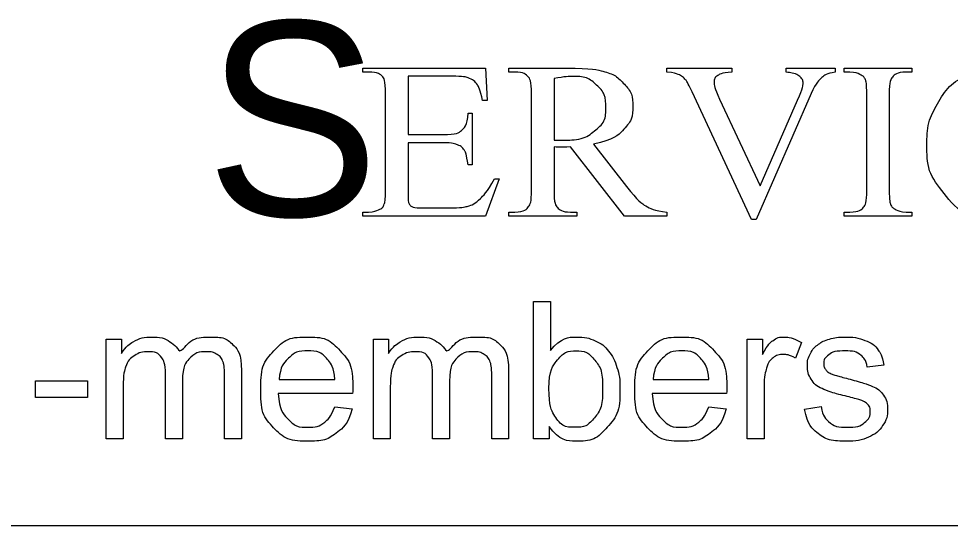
# Model space of a CAD drawing. Extents: x -9.1 to 34, y -3.1 to 22.
# Drawn here: x 4.523 to 5.471, y 3.071 to 3.587 of the extents above; entities that cross this region are included whole.
import ezdxf

# ---------------------------------------------------------------- set-up
doc = ezdxf.new("R2010")
doc.units = 0
doc.layers.add('SH_Data', color=7, linetype='Continuous')

msp = doc.modelspace()

# ---------------------------------------------------------------- linework, layer by layer
at = {"layer": 'SH_Data'}
msp.add_line((3.18606, 3.07104), (8.38606, 3.07104), dxfattribs=at)
for points in [[(4.87909, 3.53256), (4.87337, 3.53256), (4.87337, 3.53662), (4.99808, 3.53662), (4.99979, 3.50352), (4.99517, 3.50352)], [(5.0279, 3.53256), (5.02186, 3.53256), (5.02186, 3.53662), (5.0807, 3.53662)], [(5.18266, 3.53256), (5.18266, 3.53662), (5.24867, 3.53662), (5.24867, 3.53256)], [(5.30396, 3.53256), (5.30396, 3.53662), (5.35366, 3.53662)], [(5.35366, 3.53662), (5.35366, 3.53256)], [(5.36854, 3.53256), (5.36282, 3.53256), (5.36282, 3.53662), (5.43191, 3.53662), (5.43191, 3.53256), (5.42611, 3.53256)], [(4.91934, 3.52838), (4.91934, 3.46893), (4.95488, 3.46893)], [(4.96376, 3.52838), (4.91934, 3.52838)], [(5.06783, 3.52604), (5.06783, 3.4634)], [(4.89649, 3.41269), (4.89649, 3.51041)], [(5.04497, 3.41269), (5.04497, 3.50992)], [(5.32945, 3.51081), (5.27326, 3.38254), (5.26883, 3.38254), (5.2083, 3.51248)], [(5.38594, 3.41269), (5.38594, 3.50992)], [(5.4088, 3.50992), (5.4088, 3.41269)], [(5.23626, 3.50512), (5.27742, 3.41678), (5.31553, 3.50401)], [(4.98037, 3.49084), (4.98473, 3.49084), (4.98473, 3.43829), (4.98037, 3.43829)], [(4.95488, 3.46069), (4.91934, 3.46069), (4.91934, 3.4111)], [(5.10802, 3.45928), (5.14154, 3.41618)], [(5.06783, 3.45638), (5.06783, 3.41269)], [(5.18269, 3.38599), (5.13945, 3.38599), (5.08462, 3.45638)], [(5.00719, 3.42377), (5.01195, 3.42377), (4.99799, 3.38599), (4.87337, 3.38599), (4.87337, 3.39005), (4.87909, 3.39005)], [(4.93271, 3.39423), (4.96016, 3.39423)], [(5.08466, 3.39005), (5.09095, 3.39005), (5.09095, 3.38599), (5.02186, 3.38599), (5.02186, 3.39005), (5.0279, 3.39005)], [(5.18269, 3.39005), (5.18269, 3.38599)], [(5.43191, 3.39005), (5.43191, 3.38599), (5.36282, 3.38599), (5.36282, 3.39005), (5.36854, 3.39005)], [(5.42611, 3.39005), (5.43191, 3.39005)], [(5.06285, 3.15905), (5.04695, 3.15905), (5.04695, 3.29905), (5.06413, 3.29905), (5.06413, 3.24916)], [(4.61242, 3.15905), (4.61242, 3.26053), (4.62778, 3.26053), (4.62778, 3.24621)], [(4.8841, 3.15905), (4.8841, 3.26053), (4.89946, 3.26053), (4.89946, 3.24621)], [(5.26431, 3.15905), (5.26431, 3.26053), (5.27978, 3.26053), (5.27978, 3.24515)], [(5.31937, 3.25728), (5.31335, 3.24137)], [(5.40324, 3.23428), (5.38638, 3.23204)], [(4.68989, 3.21795), (4.68989, 3.15905), (4.67271, 3.15905), (4.67271, 3.22492)], [(4.74996, 3.22867), (4.74996, 3.15905), (4.73278, 3.15905), (4.73278, 3.22291)], [(4.96156, 3.21795), (4.96156, 3.15905), (4.94438, 3.15905), (4.94438, 3.22492)], [(5.02164, 3.22867), (5.02164, 3.15905), (5.00446, 3.15905), (5.00446, 3.22291)], [(4.54052, 3.20109), (4.54052, 3.21838), (4.59344, 3.21838), (4.59344, 3.20109), (4.54052, 3.20109)], [(4.78829, 3.21945), (4.84495, 3.21945)], [(5.1687, 3.21945), (5.22536, 3.21945)], [(4.6296, 3.21165), (4.6296, 3.15905), (4.61242, 3.15905)], [(4.863, 3.20536), (4.78733, 3.20536)], [(4.90128, 3.21165), (4.90128, 3.15905), (4.8841, 3.15905)], [(5.24341, 3.20536), (5.16774, 3.20536)], [(5.28149, 3.21218), (5.28149, 3.15905), (5.26431, 3.15905)], [(4.84476, 3.19181), (4.86252, 3.18957)], [(5.22517, 3.19181), (5.24293, 3.18957)], [(5.32268, 3.18936), (5.33965, 3.19202)], [(5.06285, 3.17175), (5.06285, 3.15905)]]:
    msp.add_lwpolyline(points, dxfattribs=at)
for points in [[(5.0807, 3.53662), (5.10643, 3.53662), (5.11864, 3.53312), (5.13085, 3.52962), (5.13937, 3.52023), (5.14788, 3.51084), (5.14788, 3.49784), (5.14788, 3.48395), (5.13816, 3.47372), (5.12843, 3.4635), (5.10802, 3.45928)], [(5.59256, 3.42131), (5.58041, 3.4012), (5.56421, 3.39187), (5.548, 3.38254), (5.52573, 3.38254), (5.48558, 3.38254), (5.46355, 3.41031), (5.44711, 3.43098), (5.44711, 3.45897), (5.44711, 3.48152), (5.45794, 3.50041), (5.46878, 3.51929), (5.48777, 3.52968), (5.50676, 3.54007), (5.52926, 3.54007), (5.54676, 3.54007), (5.56379, 3.53205), (5.56879, 3.52961), (5.57093, 3.52961), (5.57414, 3.52961), (5.57653, 3.53172), (5.57962, 3.53472), (5.58093, 3.54007)], [(4.89649, 3.51041), (4.89649, 3.52477), (4.89339, 3.52811), (4.8891, 3.53256), (4.87909, 3.53256)], [(4.99517, 3.50352), (4.99266, 3.51544), (4.98962, 3.5199), (4.98657, 3.52436), (4.9806, 3.5267), (4.97582, 3.52838), (4.96376, 3.52838)], [(5.04497, 3.50992), (5.04497, 3.52419), (5.04165, 3.52765), (5.03703, 3.53256), (5.0279, 3.53256)], [(5.06783, 3.4634), (5.07007, 3.4634), (5.07172, 3.46334), (5.07337, 3.46328), (5.07443, 3.46328), (5.09731, 3.46328), (5.10892, 3.47261), (5.12054, 3.48194), (5.12054, 3.49637), (5.12054, 3.51047), (5.11116, 3.5193), (5.10179, 3.52813), (5.08634, 3.52813), (5.0795, 3.52813), (5.06783, 3.52604)], [(5.2083, 3.51248), (5.20365, 3.52246), (5.20174, 3.52468), (5.19876, 3.52812), (5.1944, 3.53006), (5.19005, 3.53201), (5.18266, 3.53256)], [(5.24867, 3.53256), (5.23746, 3.53156), (5.23412, 3.529), (5.23078, 3.52645), (5.23078, 3.52245), (5.23078, 3.51689), (5.23626, 3.50512)], [(5.31553, 3.50401), (5.32113, 3.51689), (5.32113, 3.52189), (5.32113, 3.52512), (5.31768, 3.52806), (5.31422, 3.53101), (5.30599, 3.53223), (5.30539, 3.53234), (5.30396, 3.53256)], [(5.35366, 3.53256), (5.34508, 3.53112), (5.34066, 3.52746), (5.33434, 3.52202), (5.32945, 3.51081)], [(5.38594, 3.50992), (5.38594, 3.5214), (5.38439, 3.52509), (5.3832, 3.52788), (5.37951, 3.52988), (5.37426, 3.53256), (5.36854, 3.53256)], [(5.42611, 3.53256), (5.41626, 3.53256), (5.41176, 3.52709), (5.4088, 3.52352), (5.4088, 3.50992)], [(4.95488, 3.46893), (4.96876, 3.46893), (4.97343, 3.47283), (4.97966, 3.47794), (4.98037, 3.49084)], [(4.98037, 3.43829), (4.9787, 3.44927), (4.97702, 3.45237), (4.97487, 3.45625), (4.96996, 3.45847), (4.96505, 3.46069), (4.95488, 3.46069)], [(5.08462, 3.45638), (5.07859, 3.45616), (5.07481, 3.45616), (5.07327, 3.45616), (5.0715, 3.45622), (5.06972, 3.45627), (5.06783, 3.45638)], [(4.96016, 3.39423), (4.97389, 3.39423), (4.9801, 3.39601), (4.9863, 3.39779), (4.99203, 3.40301), (4.99943, 3.40989), (5.00719, 3.42377)], [(4.87909, 3.39005), (4.88481, 3.39005), (4.88993, 3.39263), (4.89374, 3.39442), (4.89512, 3.39801), (4.89649, 3.4016), (4.89649, 3.41269)], [(5.0279, 3.39005), (5.0381, 3.39005), (5.04248, 3.3963), (5.04497, 3.39975), (5.04497, 3.41269)], [(5.06783, 3.41269), (5.06783, 3.39842), (5.07115, 3.39496), (5.07565, 3.39005), (5.08466, 3.39005)], [(5.14154, 3.41618), (5.15299, 3.40121), (5.16122, 3.3963), (5.16945, 3.39139), (5.18269, 3.39005)], [(5.36854, 3.39005), (5.37855, 3.39005), (5.38308, 3.39551), (5.38594, 3.39908), (5.38594, 3.41269)], [(5.4088, 3.41269), (5.4088, 3.4012), (5.41034, 3.39752), (5.41152, 3.39473), (5.41532, 3.39273), (5.42042, 3.39005), (5.42611, 3.39005)], [(4.91934, 3.4111), (4.91934, 3.40111), (4.92029, 3.39895), (4.92125, 3.39678), (4.92364, 3.39551), (4.92602, 3.39423), (4.93271, 3.39423)], [(4.62778, 3.24621), (4.63256, 3.25367), (4.64049, 3.25822), (4.64842, 3.26277), (4.65855, 3.26277), (4.66983, 3.26277), (4.67704, 3.25808), (4.68425, 3.25339), (4.68722, 3.24497), (4.69927, 3.26277), (4.71859, 3.26277), (4.7337, 3.26277), (4.74183, 3.25441), (4.74996, 3.24606), (4.74996, 3.22867)], [(4.86252, 3.18957), (4.85832, 3.174), (4.84696, 3.16541), (4.83559, 3.15681), (4.81793, 3.15681), (4.79568, 3.15681), (4.78265, 3.17051), (4.76962, 3.18421), (4.76962, 3.20893), (4.76962, 3.23451), (4.78279, 3.24864), (4.79597, 3.26277), (4.81697, 3.26277), (4.83731, 3.26277), (4.8502, 3.24892), (4.86309, 3.23507), (4.86309, 3.20995), (4.86309, 3.20842), (4.863, 3.20536)], [(4.89946, 3.24621), (4.90424, 3.25367), (4.91217, 3.25822), (4.9201, 3.26277), (4.93023, 3.26277), (4.9415, 3.26277), (4.94872, 3.25808), (4.95593, 3.25339), (4.95889, 3.24497), (4.97094, 3.26277), (4.99027, 3.26277), (5.00538, 3.26277), (5.01351, 3.25441), (5.02164, 3.24606), (5.02164, 3.22867)], [(5.06413, 3.24916), (5.07501, 3.26277), (5.09191, 3.26277), (5.10127, 3.26277), (5.10962, 3.259), (5.11798, 3.25523), (5.12337, 3.2484), (5.12877, 3.24158), (5.13182, 3.23194), (5.13488, 3.22229), (5.13488, 3.21132), (5.13488, 3.18526), (5.12198, 3.17103), (5.10908, 3.15681), (5.09103, 3.15681), (5.07307, 3.15681), (5.06285, 3.17175)], [(5.24293, 3.18957), (5.23873, 3.174), (5.22737, 3.16541), (5.216, 3.15681), (5.19834, 3.15681), (5.17609, 3.15681), (5.16306, 3.17051), (5.15003, 3.18421), (5.15003, 3.20893), (5.15003, 3.23451), (5.1632, 3.24864), (5.17638, 3.26277), (5.19739, 3.26277), (5.21772, 3.26277), (5.23061, 3.24892), (5.2435, 3.23507), (5.2435, 3.20995), (5.2435, 3.20842), (5.24341, 3.20536)], [(5.27978, 3.24515), (5.2857, 3.25591), (5.29071, 3.25934), (5.29572, 3.26277), (5.30172, 3.26277), (5.31041, 3.26277), (5.31937, 3.25728)], [(5.33965, 3.19202), (5.34108, 3.18179), (5.34765, 3.17634), (5.35421, 3.17089), (5.366, 3.17089), (5.37787, 3.17089), (5.38362, 3.17572), (5.38937, 3.18056), (5.38937, 3.18706), (5.38937, 3.19289), (5.38429, 3.19624), (5.38074, 3.19854), (5.36669, 3.20208), (5.34775, 3.20685), (5.34044, 3.21033), (5.33312, 3.21382), (5.32934, 3.21997), (5.32556, 3.22613), (5.32556, 3.23357), (5.32556, 3.24034), (5.32867, 3.24612), (5.33178, 3.25189), (5.33714, 3.25571), (5.34116, 3.25867), (5.34809, 3.26072), (5.35503, 3.26277), (5.36297, 3.26277), (5.37493, 3.26277), (5.38397, 3.25933), (5.39301, 3.25589), (5.39731, 3.25001), (5.40162, 3.24413), (5.40324, 3.23428)], [(4.67271, 3.22492), (4.67271, 3.23637), (4.6685, 3.2421), (4.6643, 3.24783), (4.65474, 3.24783), (4.64747, 3.24783), (4.64131, 3.24401), (4.63514, 3.24019), (4.63237, 3.23284), (4.6296, 3.22549), (4.6296, 3.21165)], [(4.73278, 3.22291), (4.73278, 3.23323), (4.73111, 3.23776), (4.72944, 3.24229), (4.72505, 3.24506), (4.72065, 3.24783), (4.71473, 3.24783), (4.70403, 3.24783), (4.69696, 3.24072), (4.68989, 3.23361), (4.68989, 3.21795)], [(4.84495, 3.21945), (4.8438, 3.23229), (4.83845, 3.23872), (4.83024, 3.24868), (4.81715, 3.24868), (4.8053, 3.24868), (4.79722, 3.24073), (4.78915, 3.23277), (4.78829, 3.21945)], [(4.94438, 3.22492), (4.94438, 3.23637), (4.94018, 3.2421), (4.93597, 3.24783), (4.92641, 3.24783), (4.91915, 3.24783), (4.91298, 3.24401), (4.90682, 3.24019), (4.90405, 3.23284), (4.90128, 3.22549), (4.90128, 3.21165)], [(5.00446, 3.22291), (5.00446, 3.23323), (5.00279, 3.23776), (5.00112, 3.24229), (4.99672, 3.24506), (4.99233, 3.24783), (4.9864, 3.24783), (4.9757, 3.24783), (4.96863, 3.24072), (4.96156, 3.23361), (4.96156, 3.21795)], [(5.06263, 3.21055), (5.06263, 3.1923), (5.06759, 3.18418), (5.07569, 3.17089), (5.08952, 3.17089), (5.10077, 3.17089), (5.10896, 3.18069), (5.11716, 3.19049), (5.11716, 3.20988), (5.11716, 3.22976), (5.1093, 3.23922), (5.10143, 3.24868), (5.09028, 3.24868), (5.07903, 3.24868), (5.07083, 3.23889), (5.06263, 3.22909), (5.06263, 3.21055)], [(5.22536, 3.21945), (5.22422, 3.23229), (5.21887, 3.23872), (5.21065, 3.24868), (5.19756, 3.24868), (5.18571, 3.24868), (5.17764, 3.24073), (5.16956, 3.23277), (5.1687, 3.21945)], [(5.31335, 3.24137), (5.30708, 3.24506), (5.30081, 3.24506), (5.2952, 3.24506), (5.29073, 3.24166), (5.28626, 3.23827), (5.28435, 3.23225), (5.28149, 3.22308), (5.28149, 3.21218)], [(5.38638, 3.23204), (5.38524, 3.23988), (5.37974, 3.24428), (5.37424, 3.24868), (5.3642, 3.24868), (5.35234, 3.24868), (5.34728, 3.24476), (5.34221, 3.24084), (5.34221, 3.23558), (5.34221, 3.23223), (5.34431, 3.22955), (5.34641, 3.22678), (5.35091, 3.22496), (5.35349, 3.224), (5.36611, 3.22056), (5.38438, 3.21569), (5.39161, 3.21259), (5.39885, 3.20949), (5.40297, 3.20357), (5.40709, 3.19765), (5.40709, 3.18887), (5.40709, 3.18029), (5.40206, 3.1727), (5.39704, 3.16511), (5.38756, 3.16096), (5.37809, 3.15681), (5.36613, 3.15681), (5.34632, 3.15681), (5.33593, 3.16502), (5.32555, 3.17323), (5.32268, 3.18936)], [(4.78733, 3.20536), (4.78829, 3.18865), (4.79679, 3.17977), (4.8053, 3.17089), (4.818, 3.17089), (4.82746, 3.17089), (4.83415, 3.17588), (4.84084, 3.18087), (4.84476, 3.19181)], [(5.16774, 3.20536), (5.1687, 3.18865), (5.1772, 3.17977), (5.18571, 3.17089), (5.19841, 3.17089), (5.20788, 3.17089), (5.21456, 3.17588), (5.22125, 3.18087), (5.22517, 3.19181)]]:
    msp.add_open_spline(points, degree=3, dxfattribs=at)

# ---------------------------------------------------------------- texts
msp.add_text('S', height=0.1981, dxfattribs=at).set_placement((4.71344, 3.38599))

doc.saveas('drawing.dxf')
